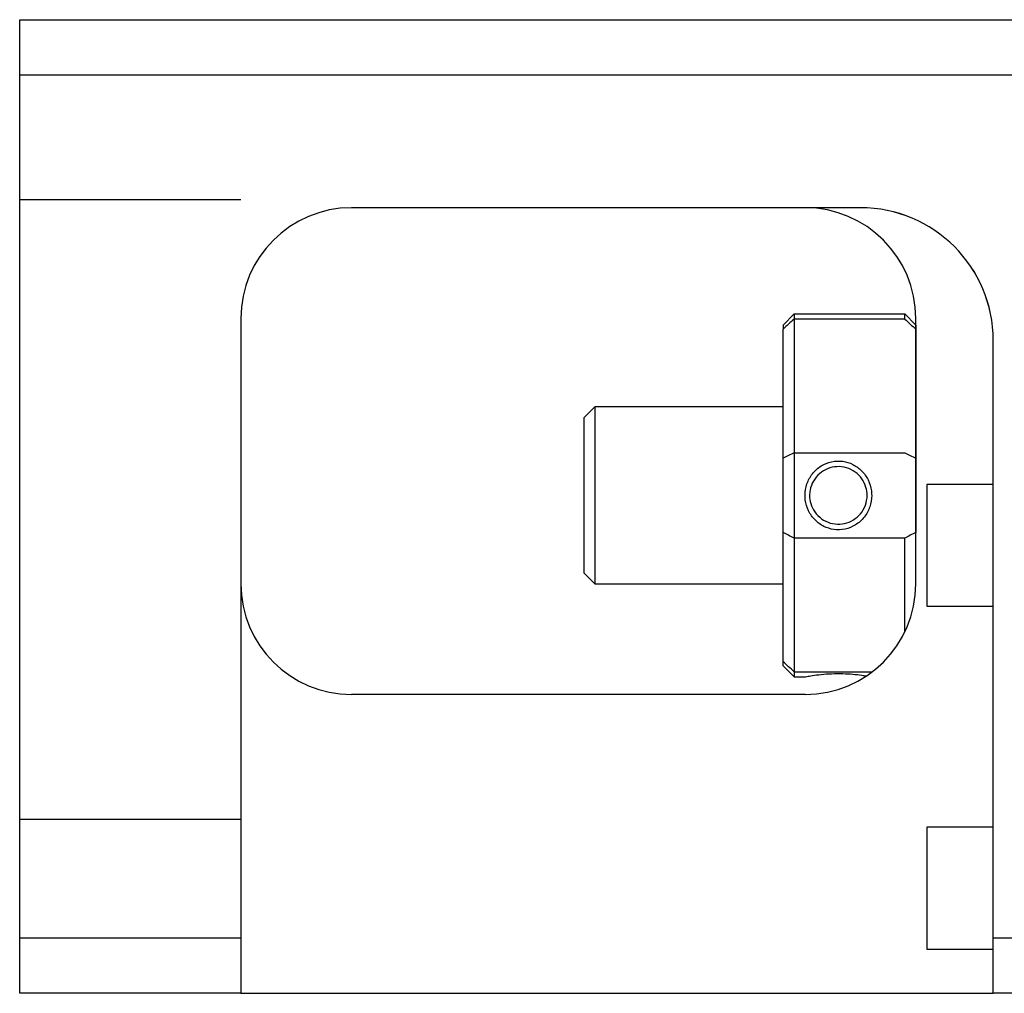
# Model space of a CAD drawing. Header units: millimetres. Extents: x -257 to 3135, y -1556 to 860.
# Tile 368 of 633: x 1177 to 1222, y -1275 to -1231. Entities that reach past the tile are written whole.
import ezdxf
from ezdxf.lldxf.tags import DXFTag

# ---------------------------------------------------------------- set-up
doc = ezdxf.new("R2010")
doc.units = ezdxf.units.MM
doc.layers.get('0').update_dxf_attribs({"linetype": 'CONTINUOUS'})
tags = doc.linetypes.add('DASHED', pattern=[25.72, 12.86, -12.86]).pattern_tags.tags
tags[6:7] = [DXFTag(74, 4), DXFTag(75, 0), DXFTag(340, '0'), DXFTag(46, 0.0), DXFTag(50, 0.0), DXFTag(44, 0.0), DXFTag(45, 0.0)]
tags[4:5] = [DXFTag(74, 4), DXFTag(75, 0), DXFTag(340, '0'), DXFTag(46, 0.0), DXFTag(50, 0.0), DXFTag(44, 0.0), DXFTag(45, 0.0)]

msp = doc.modelspace()

# ---------------------------------------------------------------- linework, layer by layer
at = {"linetype": 'Continuous'}
for p, q in [((1177.001, -1233.408), (1177.001, -1230.908)), ((1177.001, -1230.908), (1236.001, -1230.908)), ((1236.001, -1233.408), (1177.001, -1233.408)), ((1177.001, -1272.408), (1177.001, -1233.408)), ((1214.846, -1239.407), (1192.001, -1239.407)), ((1211.501, -1244.707), (1212.001, -1244.207)), ((1212.001, -1244.207), (1212.001, -1244.437)), ((1212.001, -1244.207), (1217.001, -1244.207)), ((1217.501, -1244.707), (1217.001, -1244.207)), ((1217.001, -1244.437), (1217.001, -1244.207)), ((1187.001, -1244.407), (1187.001, -1272.408)), ((1212.001, -1244.437), (1212.001, -1250.477)), ((1217.001, -1244.437), (1212.001, -1244.437)), ((1217.501, -1256.407), (1217.501, -1244.407)), ((1211.501, -1244.707), (1211.501, -1244.892)), ((1211.501, -1250.73), (1211.501, -1244.892)), ((1217.501, -1244.707), (1217.501, -1244.892)), ((1217.501, -1244.892), (1217.501, -1250.73)), ((1221.001, -1272.408), (1221.001, -1245.405)), ((1203.001, -1248.407), (1202.501, -1248.907)), ((1211.501, -1248.407), (1203.001, -1248.407)), ((1203.001, -1248.407), (1203.001, -1256.407)), ((1202.501, -1248.907), (1202.501, -1252.407)), ((1211.501, -1254.084), (1211.501, -1250.73)), ((1212.001, -1250.477), (1212.001, -1254.337)), ((1212.001, -1250.477), (1217.001, -1250.477)), ((1217.501, -1250.73), (1217.501, -1254.084)), ((1221.001, -1251.907), (1218.001, -1251.907)), ((1218.001, -1251.907), (1218.001, -1257.407)), ((1202.501, -1252.407), (1202.501, -1255.907)), ((1211.501, -1259.922), (1211.501, -1254.084)), ((1212.001, -1254.337), (1212.001, -1260.376)), ((1217.001, -1254.337), (1212.001, -1254.337)), ((1217.001, -1258.586), (1217.001, -1254.337)), ((1202.501, -1255.907), (1203.001, -1256.407)), ((1203.001, -1256.407), (1211.501, -1256.407)), ((1218.001, -1257.407), (1221.001, -1257.407)), ((1211.501, -1260.107), (1211.501, -1259.922)), ((1211.501, -1260.107), (1212.001, -1260.607)), ((1212.001, -1260.376), (1212.001, -1260.607)), ((1212.001, -1260.376), (1215.541, -1260.376)), ((1212.001, -1260.607), (1212.496, -1260.607)), ((1212.501, -1261.407), (1192.001, -1261.407)), ((1221.001, -1267.407), (1218.001, -1267.407)), ((1218.001, -1267.407), (1218.001, -1272.907)), ((1177.001, -1272.408), (1187.001, -1272.408)), ((1177.001, -1274.908), (1177.001, -1272.408)), ((1187.001, -1272.408), (1187.001, -1274.908)), ((1221.001, -1274.908), (1221.001, -1272.408)), ((1221.001, -1272.408), (1236.001, -1272.408)), ((1218.001, -1272.907), (1221.001, -1272.907)), ((1187.001, -1274.908), (1177.001, -1274.908)), ((1187.001, -1274.908), (1221.001, -1274.908)), ((1236.001, -1274.908), (1221.001, -1274.908))]:
    msp.add_line(p, q, dxfattribs=at)
at = {"linetype": 'DASHED', "ltscale": 0.3}
for p, q in [((1187.001, -1239.05), (1177.001, -1239.05)), ((1187.001, -1267.05), (1177.001, -1267.05))]:
    msp.add_line(p, q, dxfattribs=at)
at = {"linetype": 'DASHED'}
msp.add_line((1215.001, -1239.407), (1214.846, -1239.407), dxfattribs=at)
at = {"linetype": 'Continuous'}
for centre, start, end in [((1192.001, -1244.407), 90, 180), ((1212.501, -1244.407), 0, 90), ((1192.001, -1256.407), 180, 270), ((1212.501, -1256.407), 270, 0)]:
    msp.add_arc(centre, 5, start, end, dxfattribs=at)
at = {"linetype": 'DASHED'}
msp.add_arc((1215.001, -1245.407), 6, 0, 90, dxfattribs=at)
at = {"linetype": 'Continuous'}
msp.add_ellipse((1215.001, -1245.405), major_axis=(4.243, 4.243), ratio=1, start_param=5.497787, end_param=7.068583, dxfattribs=at)
for points in [[(1215.001, -1239.405), (1214.95, -1239.405), (1214.898, -1239.405), (1214.846, -1239.407)], [(1212.001, -1244.437), (1211.835, -1244.588), (1211.668, -1244.74), (1211.501, -1244.892)], [(1217.001, -1244.437), (1217.168, -1244.588), (1217.335, -1244.74), (1217.501, -1244.892)], [(1212.001, -1250.477), (1211.835, -1250.562), (1211.668, -1250.646), (1211.501, -1250.73)], [(1217.001, -1250.477), (1217.168, -1250.562), (1217.335, -1250.646), (1217.501, -1250.73)], [(1212.001, -1254.337), (1211.835, -1254.252), (1211.668, -1254.168), (1211.501, -1254.084)], [(1217.501, -1254.084), (1217.335, -1254.168), (1217.168, -1254.252), (1217.001, -1254.337)], [(1212.001, -1260.376), (1211.835, -1260.225), (1211.668, -1260.074), (1211.501, -1259.922)]]:
    msp.add_open_spline(points, degree=3, dxfattribs=at)
for points, knots in [([(1212.496, -1252.405), (1212.496, -1252.23), (1212.526, -1252.054), (1212.639, -1251.723), (1212.724, -1251.565), (1212.941, -1251.289), (1213.076, -1251.167), (1213.37, -1250.987), (1213.531, -1250.921), (1213.861, -1250.849), (1214.035, -1250.842), (1214.357, -1250.888), (1214.51, -1250.936), (1214.799, -1251.078), (1214.937, -1251.177), (1215.171, -1251.413), (1215.27, -1251.554), (1215.42, -1251.861), (1215.472, -1252.032), (1215.503, -1252.272), (1215.507, -1252.34), (1215.507, -1252.407)], [0, 0, 0, 0, 0.109357, 0.109357, 0.21915, 0.21915, 0.330451, 0.330451, 0.436162, 0.436162, 0.542186, 0.542186, 0.640015, 0.640015, 0.743853, 0.743853, 0.849113, 0.849113, 0.958413, 0.958413, 1, 1, 1, 1]), ([(1215.301, -1252.407), (1215.301, -1252.284), (1215.284, -1252.16), (1215.209, -1251.905), (1215.146, -1251.774), (1214.981, -1251.54), (1214.877, -1251.435), (1214.641, -1251.265), (1214.505, -1251.199), (1214.224, -1251.118), (1214.075, -1251.101), (1213.788, -1251.117), (1213.646, -1251.148), (1213.383, -1251.255), (1213.258, -1251.331), (1213.04, -1251.52), (1212.945, -1251.635), (1212.8, -1251.888), (1212.749, -1252.03), (1212.708, -1252.251), (1212.701, -1252.329), (1212.701, -1252.407)], [0, 0, 0, 0, 0.090081, 0.090081, 0.195216, 0.195216, 0.30186, 0.30186, 0.410211, 0.410211, 0.517617, 0.517617, 0.621981, 0.621981, 0.727419, 0.727419, 0.835017, 0.835017, 0.943332, 0.943332, 1, 1, 1, 1]), ([(1215.507, -1252.407), (1215.507, -1252.582), (1215.477, -1252.76), (1215.363, -1253.091), (1215.277, -1253.25), (1215.06, -1253.527), (1214.924, -1253.649), (1214.629, -1253.829), (1214.469, -1253.893), (1214.14, -1253.965), (1213.965, -1253.971), (1213.643, -1253.925), (1213.49, -1253.876), (1213.202, -1253.734), (1213.064, -1253.635), (1212.83, -1253.399), (1212.732, -1253.258), (1212.582, -1252.951), (1212.531, -1252.78), (1212.5, -1252.54), (1212.496, -1252.472), (1212.496, -1252.405)], [0, 0, 0, 0, 0.109681, 0.109681, 0.219848, 0.219848, 0.331471, 0.331471, 0.436803, 0.436803, 0.542595, 0.542595, 0.640477, 0.640477, 0.744315, 0.744315, 0.8492, 0.8492, 0.95844, 0.95844, 1, 1, 1, 1]), ([(1212.701, -1252.407), (1212.701, -1252.53), (1212.719, -1252.654), (1212.793, -1252.908), (1212.857, -1253.04), (1213.022, -1253.273), (1213.125, -1253.378), (1213.361, -1253.548), (1213.497, -1253.614), (1213.777, -1253.696), (1213.926, -1253.713), (1214.214, -1253.697), (1214.356, -1253.666), (1214.619, -1253.559), (1214.744, -1253.483), (1214.962, -1253.295), (1215.057, -1253.18), (1215.202, -1252.926), (1215.254, -1252.785), (1215.294, -1252.563), (1215.301, -1252.485), (1215.301, -1252.407)], [0, 0, 0, 0, 0.090082, 0.090082, 0.19511, 0.19511, 0.301651, 0.301651, 0.410013, 0.410013, 0.517402, 0.517402, 0.621792, 0.621792, 0.727238, 0.727238, 0.834796, 0.834796, 0.943135, 0.943135, 1, 1, 1, 1]), ([(1212.496, -1260.607), (1212.496, -1260.607), (1212.526, -1260.601), (1212.64, -1260.58), (1212.725, -1260.565), (1212.943, -1260.531), (1213.079, -1260.513), (1213.374, -1260.483), (1213.534, -1260.471), (1213.863, -1260.458), (1214.037, -1260.456), (1214.359, -1260.465), (1214.512, -1260.474), (1214.801, -1260.499), (1214.939, -1260.515), (1215.14, -1260.543), (1215.215, -1260.555), (1215.277, -1260.565)], [0, 0, 0, 0, 0.1096809, 0.1096809, 0.2198481, 0.2198481, 0.3314707, 0.3314707, 0.4368026, 0.4368026, 0.542595, 0.542595, 0.6404774, 0.6404774, 0.7443154, 0.7443154, 0.8201607, 0.8201607, 0.8201607, 0.8201607])]:
    msp.add_open_spline(points, degree=3, knots=knots, dxfattribs=at)

doc.saveas('drawing.dxf')
